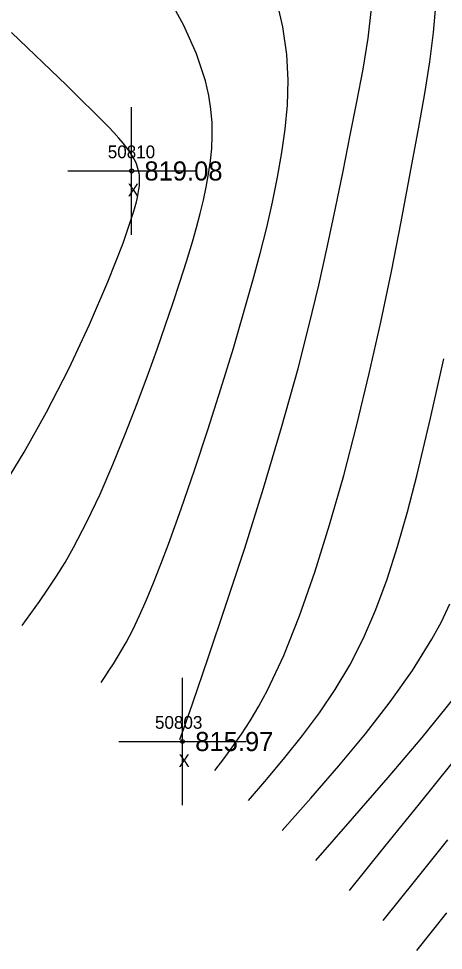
# Model space of a CAD drawing. Extents: x 1378535 to 1380697, y 997729 to 1000024.
# Drawn here: x 1378648.2 to 1378681.5, y 999742.3 to 999815.4 of the extents above; entities that cross this region are included whole.
import ezdxf

# ---------------------------------------------------------------- set-up
doc = ezdxf.new("R2010")
doc.units = 0
for name, color, linetype in [('RD_DTM_Major1', 7, 'Continuous'), ('RD_DTM_Minor1', 7, 'Continuous'), ('RD_EX_Misc', 7, 'Continuous'), ('RD_EX_Misc_txCode', 7, 'Continuous'), ('RD_EX_TX_Misc_ELEV', 7, 'Continuous'), ('RD_SMD_Locator', 7, 'Continuous')]:
    doc.layers.add(name, color=color, linetype=linetype)

msp = doc.modelspace()

# ---------------------------------------------------------------- linework, layer by layer
at = {"layer": 'RD_DTM_Major1'}
for points in [[(1378663.587, 999756.398), (1378664.28, 999757.315), (1378664.973, 999758.255), (1378665.665, 999759.24), (1378666.354, 999760.295), (1378667.04, 999761.441), (1378667.723, 999762.701), (1378668.987, 999765.409), (1378670.226, 999768.521), (1378671.43, 999771.965), (1378672.59, 999775.663), (1378673.694, 999779.54), (1378674.733, 999783.521), (1378675.702, 999787.548), (1378676.6, 999791.568), (1378677.433, 999795.547), (1378678.204, 999799.45), (1378678.92, 999803.241), (1378679.584, 999806.887), (1378680.048, 999809.513), (1378680.448, 999812.001), (1378680.75, 999814.311), (1378680.917, 999816.409)], [(1378676.781, 999744.635), (1378679.351, 999747.83), (1378681.864, 999750.962)]]:
    msp.add_lwpolyline(points, dxfattribs=at)
at = {"layer": 'RD_DTM_Minor1'}
for points in [[(1378648.46, 999767.778), (1378649.133, 999768.706), (1378649.806, 999769.65), (1378650.478, 999770.625), (1378651.149, 999771.647), (1378651.818, 999772.731), (1378652.486, 999773.894), (1378653.533, 999775.902), (1378654.565, 999778.089), (1378655.574, 999780.403), (1378656.55, 999782.79), (1378657.486, 999785.197), (1378658.37, 999787.572), (1378659.05, 999789.454), (1378659.689, 999791.277), (1378660.286, 999793.035), (1378660.84, 999794.725), (1378661.349, 999796.346), (1378661.813, 999797.892), (1378662.132, 999799.01), (1378662.422, 999800.093), (1378662.68, 999801.148), (1378662.904, 999802.184), (1378663.089, 999803.21), (1378663.234, 999804.234), (1378663.331, 999805.216), (1378663.378, 999806.213), (1378663.363, 999807.232), (1378663.276, 999808.283), (1378663.106, 999809.374), (1378662.841, 999810.513), (1378662.137, 999812.621), (1378661.145, 999814.86), (1378659.896, 999817.191)], [(1378654.644, 999763.301), (1378654.97, 999763.784), (1378655.295, 999764.274), (1378655.622, 999764.777), (1378655.949, 999765.302), (1378656.278, 999765.853), (1378656.608, 999766.439), (1378657.132, 999767.445), (1378657.665, 999768.558), (1378658.209, 999769.782), (1378658.767, 999771.121), (1378659.344, 999772.581), (1378659.942, 999774.166), (1378660.941, 999776.94), (1378661.977, 999779.953), (1378663.021, 999783.118), (1378664.048, 999786.346), (1378665.03, 999789.549), (1378665.941, 999792.639), (1378666.566, 999794.853), (1378667.135, 999796.971), (1378667.648, 999799.014), (1378668.103, 999801.001), (1378668.5, 999802.951), (1378668.84, 999804.885), (1378669.105, 999806.733), (1378669.281, 999808.614), (1378669.334, 999810.556), (1378669.227, 999812.59), (1378668.926, 999814.743), (1378668.395, 999817.046)], [(1378660.828, 999758.823), (1378661.138, 999759.701), (1378661.504, 999760.736), (1378661.607, 999761.03), (1378661.819, 999761.634), (1378663.063, 999765.236), (1378664.453, 999769.363), (1378665.92, 999773.856), (1378667.397, 999778.554), (1378668.815, 999783.299), (1378670.106, 999787.931), (1378670.964, 999791.272), (1378671.729, 999794.474), (1378672.418, 999797.555), (1378673.049, 999800.532), (1378673.639, 999803.422), (1378674.206, 999806.242), (1378674.731, 999808.875), (1378675.21, 999811.43), (1378675.601, 999813.875), (1378675.863, 999816.181)], [(1378647.527, 999779.576), (1378648.62, 999781.369), (1378650.375, 999784.52), (1378652.109, 999787.926), (1378653.74, 999791.396), (1378655.19, 999794.739), (1378656.378, 999797.765), (1378657.224, 999800.282), (1378657.332, 999800.66), (1378657.427, 999801.017), (1378657.507, 999801.356), (1378657.572, 999801.677), (1378657.622, 999801.983), (1378657.656, 999802.273), (1378657.671, 999802.484), (1378657.676, 999802.688), (1378657.672, 999802.888), (1378657.656, 999803.082), (1378657.63, 999803.274), (1378657.593, 999803.463), (1378657.546, 999803.643), (1378657.489, 999803.822), (1378657.42, 999804.003), (1378657.339, 999804.185), (1378657.247, 999804.369), (1378657.142, 999804.558), (1378656.928, 999804.896), (1378656.674, 999805.251), (1378656.379, 999805.627), (1378656.042, 999806.026), (1378655.661, 999806.452), (1378655.235, 999806.909), (1378651.926, 999810.185), (1378647.613, 999814.316)], [(1378666.226, 999754.046), (1378667.664, 999755.722), (1378669.083, 999757.414), (1378670.462, 999759.138), (1378671.781, 999760.91), (1378673.021, 999762.748), (1378674.162, 999764.665), (1378675.241, 999766.786), (1378676.211, 999769.032), (1378677.094, 999771.421), (1378677.914, 999773.971), (1378678.694, 999776.701), (1378679.455, 999779.628), (1378680.515, 999784.038), (1378681.56, 999788.699)], [(1378668.865, 999751.693), (1378671.107, 999754.232), (1378673.3, 999756.764), (1378675.397, 999759.283), (1378677.347, 999761.781), (1378679.103, 999764.254), (1378680.617, 999766.693), (1378681.358, 999768.074), (1378682.022, 999769.473)], [(1378671.503, 999749.34), (1378674.385, 999752.619), (1378677.192, 999755.851), (1378679.851, 999758.989), (1378682.289, 999761.988)], [(1378674.142, 999746.988), (1378676.927, 999750.427), (1378679.639, 999753.783), (1378682.206, 999756.971)], [(1378679.42, 999742.282), (1378681.789, 999745.227)]]:
    msp.add_lwpolyline(points, dxfattribs=at)
at = {"layer": 'RD_EX_Misc'}
for p, q in [((1378657.049, 999798.442), (1378657.049, 999808.442)), ((1378652.049, 999803.442), (1378662.049, 999803.442)), ((1378661.038, 999753.671), (1378661.038, 999763.671)), ((1378656.038, 999758.671), (1378666.038, 999758.671))]:
    msp.add_line(p, q, dxfattribs=at)
at = {"layer": 'RD_SMD_Locator'}
for centre in [(1378657.049, 999803.442), (1378661.038, 999758.671)]:
    msp.add_circle(centre, 0.15, dxfattribs=at)

# ---------------------------------------------------------------- texts
at = {"layer": 'RD_EX_Misc_txCode'}
for s, p in [('50810', (1378655.175, 999804.442)), ('X', (1378656.734, 999801.442)), ('50803', (1378658.881, 999759.671)), ('X', (1378660.723, 999756.671))]:
    msp.add_text(s, height=1, dxfattribs=at).set_placement(p)
at = {"layer": 'RD_EX_TX_Misc_ELEV'}
for s, p in [('819.08', (1378658.049, 999802.692)), ('815.97', (1378662.038, 999757.921))]:
    msp.add_text(s, height=1.5, dxfattribs=at).set_placement(p)

doc.saveas('drawing.dxf')
